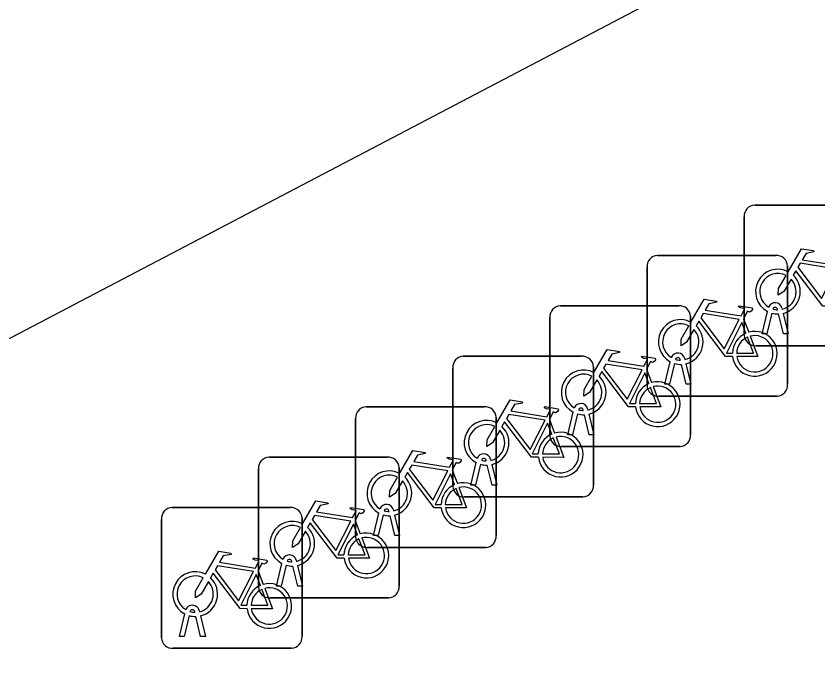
# Model space of a CAD drawing. Extents: x 158838 to 160074, y 386376 to 387776.
# Drawn here: x 159684.83 to 159690.53, y 387539.02 to 387543.59 of the extents above; entities that cross this region are included whole.
import ezdxf

# ---------------------------------------------------------------- set-up
doc = ezdxf.new("R2010")
doc.units = 0
doc.layers.add('IMGEO_Fietsenrek', color=7, linetype='Continuous')
doc.layers.add('IMGEO_Voetpad_open', color=7, linetype='Continuous')

msp = doc.modelspace()

# ---------------------------------------------------------------- linework, layer by layer
at = {"layer": 'IMGEO_Fietsenrek'}
for p, q in [((159690.0799, 387542.2455), (159690.9208, 387542.2455)), ((159690.9208, 387542.2455), (159690.0799, 387542.2455)), ((159690.0055, 387541.3209), (159690.0055, 387542.1618)), ((159690.0055, 387542.1618), (159690.0055, 387541.3209)), ((159689.3889, 387541.8875), (159690.2298, 387541.8875)), ((159690.2298, 387541.8875), (159689.3889, 387541.8875)), ((159690.3135, 387541.8131), (159690.3135, 387540.9722)), ((159690.3135, 387540.9722), (159690.3135, 387541.8131)), ((159689.3145, 387540.9629), (159689.3145, 387541.8038)), ((159689.3145, 387541.8038), (159689.3145, 387540.9629)), ((159688.6989, 387541.5295), (159689.5398, 387541.5295)), ((159689.5398, 387541.5295), (159688.6989, 387541.5295)), ((159690.1325, 387541.3303), (159690.1708, 387541.4903)), ((159690.2012, 387541.4781), (159690.1659, 387541.3303)), ((159690.2429, 387541.5019), (159690.2419, 387541.5062)), ((159690.284, 387541.3303), (159690.2501, 387541.472)), ((159690.2736, 387541.5134), (159690.2754, 387541.5055)), ((159690.2824, 387541.4763), (159690.3174, 387541.3303)), ((159688.6245, 387540.6049), (159688.6245, 387541.4458)), ((159688.6245, 387541.4458), (159688.6245, 387540.6049)), ((159689.6235, 387541.4551), (159689.6235, 387540.6142)), ((159689.6235, 387540.6142), (159689.6235, 387541.4551)), ((159690.0012, 387541.4372), (159690.0375, 387541.342)), ((159690.1659, 387541.3303), (159690.1325, 387541.3303)), ((159690.3174, 387541.3303), (159690.284, 387541.3303)), ((159690.9301, 387541.2465), (159690.0892, 387541.2465)), ((159690.0892, 387541.2465), (159690.9301, 387541.2465)), ((159688.0089, 387541.1715), (159688.8498, 387541.1715)), ((159688.8498, 387541.1715), (159688.0089, 387541.1715)), ((159689.4415, 387540.9723), (159689.4798, 387541.1323)), ((159689.5519, 387541.1439), (159689.5509, 387541.1482)), ((159689.5826, 387541.1554), (159689.5844, 387541.1475)), ((159687.9345, 387540.2469), (159687.9345, 387541.0878)), ((159687.9345, 387541.0878), (159687.9345, 387540.2469)), ((159688.9335, 387541.0971), (159688.9335, 387540.2562)), ((159688.9335, 387540.2562), (159688.9335, 387541.0971)), ((159689.3112, 387541.0792), (159689.3475, 387540.984)), ((159689.5102, 387541.1201), (159689.4749, 387540.9723)), ((159689.593, 387540.9723), (159689.5591, 387541.114)), ((159689.5914, 387541.1183), (159689.6264, 387540.9723)), ((159689.4749, 387540.9723), (159689.4415, 387540.9723)), ((159689.6264, 387540.9723), (159689.593, 387540.9723)), ((159690.2391, 387540.8885), (159689.3982, 387540.8885)), ((159689.3982, 387540.8885), (159690.2391, 387540.8885)), ((159687.3179, 387540.8125), (159688.1588, 387540.8125)), ((159688.1588, 387540.8125), (159687.3179, 387540.8125)), ((159688.8619, 387540.7859), (159688.8609, 387540.7902)), ((159688.8926, 387540.7974), (159688.8944, 387540.7895)), ((159687.2435, 387539.8879), (159687.2435, 387540.7288)), ((159687.2435, 387540.7288), (159687.2435, 387539.8879)), ((159688.2425, 387540.7381), (159688.2425, 387539.8972)), ((159688.2425, 387539.8972), (159688.2425, 387540.7381)), ((159688.7515, 387540.6143), (159688.7898, 387540.7743)), ((159688.8202, 387540.7621), (159688.7849, 387540.6143)), ((159688.903, 387540.6143), (159688.8691, 387540.756)), ((159688.9014, 387540.7603), (159688.9364, 387540.6143)), ((159688.6212, 387540.7212), (159688.6575, 387540.626)), ((159688.7849, 387540.6143), (159688.7515, 387540.6143)), ((159688.9364, 387540.6143), (159688.903, 387540.6143)), ((159689.5491, 387540.5305), (159688.7082, 387540.5305)), ((159688.7082, 387540.5305), (159689.5491, 387540.5305)), ((159686.6279, 387540.4545), (159687.4688, 387540.4545)), ((159687.4688, 387540.4545), (159686.6279, 387540.4545)), ((159688.2026, 387540.4394), (159688.2044, 387540.4315)), ((159687.5525, 387540.3801), (159687.5525, 387539.5392)), ((159687.5525, 387539.5392), (159687.5525, 387540.3801)), ((159688.0615, 387540.2563), (159688.0998, 387540.4163)), ((159688.1302, 387540.4041), (159688.0949, 387540.2563)), ((159688.1719, 387540.4279), (159688.1709, 387540.4322)), ((159688.213, 387540.2563), (159688.1791, 387540.398)), ((159688.2114, 387540.4023), (159688.2464, 387540.2563)), ((159686.5535, 387539.5299), (159686.5535, 387540.3708)), ((159686.5535, 387540.3708), (159686.5535, 387539.5299)), ((159687.9302, 387540.3622), (159687.9665, 387540.267)), ((159688.0949, 387540.2563), (159688.0615, 387540.2563)), ((159688.2464, 387540.2563), (159688.213, 387540.2563)), ((159688.8591, 387540.1725), (159688.0182, 387540.1725)), ((159688.0182, 387540.1725), (159688.8591, 387540.1725)), ((159685.9379, 387540.0965), (159686.7788, 387540.0965)), ((159686.7788, 387540.0965), (159685.9379, 387540.0965)), ((159687.3705, 387539.8973), (159687.4088, 387540.0573)), ((159687.4392, 387540.0451), (159687.4039, 387539.8973)), ((159687.4809, 387540.0689), (159687.4799, 387540.0732)), ((159687.522, 387539.8973), (159687.4881, 387540.039)), ((159687.5116, 387540.0804), (159687.5134, 387540.0725)), ((159687.5204, 387540.0433), (159687.5554, 387539.8973)), ((159685.8635, 387539.1719), (159685.8635, 387540.0128)), ((159685.8635, 387540.0128), (159685.8635, 387539.1719)), ((159686.8625, 387540.0221), (159686.8625, 387539.1812)), ((159686.8625, 387539.1812), (159686.8625, 387540.0221)), ((159687.2402, 387540.0042), (159687.2765, 387539.909)), ((159687.4039, 387539.8973), (159687.3705, 387539.8973)), ((159687.5554, 387539.8973), (159687.522, 387539.8973)), ((159688.1681, 387539.8135), (159687.3272, 387539.8135)), ((159687.3272, 387539.8135), (159688.1681, 387539.8135)), ((159686.6805, 387539.5393), (159686.7188, 387539.6993)), ((159686.7909, 387539.7109), (159686.7899, 387539.7152)), ((159686.8216, 387539.7224), (159686.8234, 387539.7145)), ((159686.5502, 387539.6462), (159686.5865, 387539.551)), ((159686.7492, 387539.6871), (159686.7139, 387539.5393)), ((159686.832, 387539.5393), (159686.7981, 387539.681)), ((159686.8304, 387539.6853), (159686.8654, 387539.5393)), ((159686.7139, 387539.5393), (159686.6805, 387539.5393)), ((159686.8654, 387539.5393), (159686.832, 387539.5393)), ((159687.4781, 387539.4555), (159686.6372, 387539.4555)), ((159686.6372, 387539.4555), (159687.4781, 387539.4555)), ((159686.1009, 387539.3529), (159686.0999, 387539.3572)), ((159686.1316, 387539.3644), (159686.1334, 387539.3565)), ((159685.9905, 387539.1813), (159686.0288, 387539.3413)), ((159686.0592, 387539.3291), (159686.0239, 387539.1813)), ((159686.142, 387539.1813), (159686.1081, 387539.323)), ((159686.1404, 387539.3273), (159686.1754, 387539.1813)), ((159686.0239, 387539.1813), (159685.9905, 387539.1813)), ((159686.1754, 387539.1813), (159686.142, 387539.1813)), ((159686.7881, 387539.0975), (159685.9472, 387539.0975)), ((159685.9472, 387539.0975), (159686.7881, 387539.0975))]:
    msp.add_line(p, q, dxfattribs=at)
for points in [[(159690.3181, 387541.7722), (159690.4128, 387541.9357), (159690.499, 387541.9219), (159690.5007, 387541.9132), (159690.4446, 387541.9023), (159690.4184, 387541.857), (159690.6736, 387541.8162)], [(159690.6607, 387541.791), (159690.4039, 387541.832), (159690.3872, 387541.8032), (159690.5542, 387541.5829), (159690.6607, 387541.791)], [(159690.6138, 387541.5275), (159690.5641, 387541.5276), (159690.3734, 387541.7793), (159690.3544, 387541.7465)], [(159690.3388, 387541.7197), (159690.2872, 387541.6305), (159690.2473, 387541.6045), (159690.2485, 387541.652), (159690.303, 387541.7462)], [(159689.6271, 387541.4142), (159689.7218, 387541.5777), (159689.808, 387541.5639), (159689.8097, 387541.5552), (159689.7536, 387541.5443), (159689.7274, 387541.499), (159689.9826, 387541.4582)], [(159689.9826, 387541.4582), (159690.0076, 387541.507), (159690.0025, 387541.511), (159689.9793, 387541.5147), (159689.9666, 387541.5222), (159689.9656, 387541.5253), (159689.9678, 387541.5299), (159690.0626, 387541.5148), (159690.0649, 387541.5045), (159690.0555, 387541.4921), (159690.0431, 387541.4857), (159690.0286, 387541.4919), (159690.0012, 387541.4372)], [(159689.9697, 387541.433), (159689.7129, 387541.474), (159689.6962, 387541.4452), (159689.8632, 387541.2249), (159689.9697, 387541.433)], [(159689.9228, 387541.1695), (159689.8731, 387541.1696), (159689.6824, 387541.4213), (159689.6634, 387541.3885)], [(159690.0177, 387541.335), (159689.9884, 387541.4118), (159689.879, 387541.1937), (159689.9217, 387541.1936)], [(159689.6478, 387541.3617), (159689.5962, 387541.2725), (159689.5563, 387541.2465), (159689.5575, 387541.294), (159689.612, 387541.3882)], [(159689.9517, 387541.1935), (159690.0716, 387541.1933), (159690.0284, 387541.3069)], [(159690.0482, 387541.3138), (159690.1032, 387541.1692), (159689.9531, 387541.1695)], [(159688.9371, 387541.0562), (159689.0318, 387541.2197), (159689.118, 387541.2059), (159689.1197, 387541.1972), (159689.0636, 387541.1863), (159689.0374, 387541.141), (159689.2926, 387541.1002)], [(159689.2926, 387541.1002), (159689.3176, 387541.149), (159689.3125, 387541.153), (159689.2893, 387541.1567), (159689.2766, 387541.1642), (159689.2756, 387541.1673), (159689.2778, 387541.1719), (159689.3726, 387541.1568), (159689.3749, 387541.1465), (159689.3655, 387541.1341), (159689.3531, 387541.1277), (159689.3386, 387541.1339), (159689.3112, 387541.0792)], [(159689.2797, 387541.075), (159689.0229, 387541.116), (159689.0062, 387541.0872), (159689.1732, 387540.8669), (159689.2797, 387541.075)], [(159688.9578, 387541.0037), (159688.9062, 387540.9145), (159688.8663, 387540.8885), (159688.8675, 387540.936), (159688.922, 387541.0302)], [(159689.2328, 387540.8115), (159689.1831, 387540.8116), (159688.9924, 387541.0633), (159688.9734, 387541.0305)], [(159689.3277, 387540.977), (159689.2984, 387541.0538), (159689.189, 387540.8357), (159689.2317, 387540.8356)], [(159689.3582, 387540.9558), (159689.4132, 387540.8112), (159689.2631, 387540.8115)], [(159689.2617, 387540.8355), (159689.3816, 387540.8353), (159689.3384, 387540.9489)], [(159688.2471, 387540.6982), (159688.3418, 387540.8617), (159688.428, 387540.8479), (159688.4297, 387540.8392), (159688.3736, 387540.8283), (159688.3474, 387540.783), (159688.6026, 387540.7422)], [(159688.6026, 387540.7422), (159688.6276, 387540.791), (159688.6225, 387540.795), (159688.5993, 387540.7987), (159688.5866, 387540.8062), (159688.5856, 387540.8093), (159688.5878, 387540.8139), (159688.6826, 387540.7988), (159688.6849, 387540.7885), (159688.6755, 387540.7761), (159688.6631, 387540.7697), (159688.6486, 387540.7759), (159688.6212, 387540.7212)], [(159688.5897, 387540.717), (159688.3329, 387540.758), (159688.3162, 387540.7292), (159688.4832, 387540.5089), (159688.5897, 387540.717)], [(159688.2678, 387540.6457), (159688.2162, 387540.5565), (159688.1763, 387540.5305), (159688.1775, 387540.578), (159688.232, 387540.6722)], [(159688.5428, 387540.4535), (159688.4931, 387540.4536), (159688.3024, 387540.7053), (159688.2834, 387540.6725)], [(159688.6377, 387540.619), (159688.6084, 387540.6958), (159688.499, 387540.4777), (159688.5417, 387540.4776)], [(159688.5717, 387540.4775), (159688.6916, 387540.4773), (159688.6484, 387540.5909)], [(159688.6682, 387540.5978), (159688.7232, 387540.4532), (159688.5731, 387540.4535)], [(159687.5561, 387540.3392), (159687.6508, 387540.5027), (159687.737, 387540.4889), (159687.7387, 387540.4802), (159687.6826, 387540.4693), (159687.6564, 387540.424), (159687.9116, 387540.3832)], [(159687.9116, 387540.3832), (159687.9366, 387540.432), (159687.9315, 387540.436), (159687.9083, 387540.4397), (159687.8956, 387540.4472), (159687.8946, 387540.4503), (159687.8968, 387540.4549), (159687.9916, 387540.4398), (159687.9939, 387540.4295), (159687.9845, 387540.4171), (159687.9721, 387540.4107), (159687.9576, 387540.4169), (159687.9302, 387540.3622)], [(159687.8987, 387540.358), (159687.6419, 387540.399), (159687.6252, 387540.3702), (159687.7922, 387540.1499), (159687.8987, 387540.358)], [(159687.8518, 387540.0945), (159687.8021, 387540.0946), (159687.6114, 387540.3463), (159687.5924, 387540.3135)], [(159687.9467, 387540.26), (159687.9174, 387540.3368), (159687.808, 387540.1187), (159687.8507, 387540.1186)], [(159687.5768, 387540.2867), (159687.5252, 387540.1975), (159687.4853, 387540.1715), (159687.4865, 387540.219), (159687.541, 387540.3132)], [(159687.8807, 387540.1185), (159688.0006, 387540.1183), (159687.9574, 387540.2319)], [(159687.9772, 387540.2388), (159688.0322, 387540.0942), (159687.8821, 387540.0945)], [(159686.8661, 387539.9812), (159686.9608, 387540.1447), (159687.047, 387540.1309), (159687.0487, 387540.1222), (159686.9926, 387540.1113), (159686.9664, 387540.066), (159687.2216, 387540.0252)], [(159687.2216, 387540.0252), (159687.2466, 387540.074), (159687.2415, 387540.078), (159687.2183, 387540.0817), (159687.2056, 387540.0892), (159687.2046, 387540.0923), (159687.2068, 387540.0969), (159687.3016, 387540.0818), (159687.3039, 387540.0715), (159687.2945, 387540.0591), (159687.2821, 387540.0527), (159687.2676, 387540.0589), (159687.2402, 387540.0042)], [(159687.2087, 387540), (159686.9519, 387540.041), (159686.9352, 387540.0122), (159687.1022, 387539.7919), (159687.2087, 387540)], [(159687.1618, 387539.7365), (159687.1121, 387539.7366), (159686.9214, 387539.9883), (159686.9024, 387539.9555)], [(159686.8868, 387539.9287), (159686.8352, 387539.8395), (159686.7953, 387539.8135), (159686.7965, 387539.861), (159686.851, 387539.9552)], [(159687.2567, 387539.902), (159687.2274, 387539.9788), (159687.118, 387539.7607), (159687.1607, 387539.7606)], [(159687.1907, 387539.7605), (159687.3106, 387539.7603), (159687.2674, 387539.8739)], [(159687.2872, 387539.8808), (159687.3422, 387539.7362), (159687.1921, 387539.7365)], [(159686.1761, 387539.6232), (159686.2708, 387539.7867), (159686.357, 387539.7729), (159686.3587, 387539.7642), (159686.3026, 387539.7533), (159686.2764, 387539.708), (159686.5316, 387539.6672)], [(159686.5316, 387539.6672), (159686.5566, 387539.716), (159686.5515, 387539.72), (159686.5283, 387539.7237), (159686.5156, 387539.7312), (159686.5146, 387539.7343), (159686.5168, 387539.7389), (159686.6116, 387539.7238), (159686.6139, 387539.7135), (159686.6045, 387539.7011), (159686.5921, 387539.6947), (159686.5776, 387539.7009), (159686.5502, 387539.6462)], [(159686.5187, 387539.642), (159686.2619, 387539.683), (159686.2452, 387539.6542), (159686.4122, 387539.4339), (159686.5187, 387539.642)], [(159686.1968, 387539.5707), (159686.1452, 387539.4815), (159686.1053, 387539.4555), (159686.1065, 387539.503), (159686.161, 387539.5972)], [(159686.4718, 387539.3785), (159686.4221, 387539.3786), (159686.2314, 387539.6303), (159686.2124, 387539.5975)], [(159686.5667, 387539.544), (159686.5374, 387539.6208), (159686.428, 387539.4027), (159686.4707, 387539.4026)], [(159686.5007, 387539.4025), (159686.6206, 387539.4023), (159686.5774, 387539.5159)], [(159686.5972, 387539.5228), (159686.6522, 387539.3782), (159686.5021, 387539.3785)]]:
    msp.add_lwpolyline(points, dxfattribs=at)
for centre, radius, start, end in [((159690.0832, 387542.1676), 0.0779, 92.4484, 184.2845), ((159690.0832, 387542.1676), 0.0779, 92.4484, 184.2845), ((159689.3922, 387541.8096), 0.0779, 92.4484, 184.2845), ((159689.3922, 387541.8096), 0.0779, 92.4484, 184.2845), ((159690.2356, 387541.8098), 0.0779, 2.4484, 94.2845), ((159690.2356, 387541.8098), 0.0779, 2.4484, 94.2845), ((159690.2451, 387541.6309), 0.159, 62.6766, 242.1369), ((159690.2451, 387541.6309), 0.129, 63.3192, 238.903), ((159690.2451, 387541.6309), 0.129, 283.6043, 43.4302), ((159690.2451, 387541.6309), 0.159, 283.5766, 46.6042), ((159688.7022, 387541.4516), 0.0779, 92.4484, 184.2845), ((159688.7022, 387541.4516), 0.0779, 92.4484, 184.2845), ((159689.5456, 387541.4518), 0.0779, 2.4484, 94.2845), ((159689.5456, 387541.4518), 0.0779, 2.4484, 94.2845), ((159690.2249, 387541.5023), 0.0499, 12.8025, 158.6934), ((159690.2249, 387541.5023), 0.0174, 12.8025, 163.4502), ((159690.2451, 387541.6309), 0.159, 253.9967, 271.7867), ((159690.2451, 387541.6309), 0.129, 253.415, 269.0204), ((159689.5541, 387541.2729), 0.159, 62.6766, 242.1369), ((159689.5541, 387541.2729), 0.129, 63.3192, 238.903), ((159689.5541, 387541.2729), 0.129, 283.6043, 43.4302), ((159689.5541, 387541.2729), 0.159, 283.5766, 46.6042), ((159690.0807, 387541.1889), 0.159, 113.3408, 178.3217), ((159690.0807, 387541.1889), 0.159, 187.0065, 105.7708), ((159690.0807, 387541.1889), 0.129, 113.923, 177.9556), ((159690.0807, 387541.1889), 0.129, 188.6715, 104.5883), ((159690.0834, 387541.3242), 0.0779, 182.4484, 274.2845), ((159690.0834, 387541.3242), 0.0779, 182.4484, 274.2845), ((159689.5339, 387541.1443), 0.0499, 12.8025, 158.6934), ((159688.0122, 387541.0936), 0.0779, 92.4484, 184.2845), ((159688.0122, 387541.0936), 0.0779, 92.4484, 184.2845), ((159688.8556, 387541.0938), 0.0779, 2.4484, 94.2845), ((159688.8556, 387541.0938), 0.0779, 2.4484, 94.2845), ((159689.5339, 387541.1443), 0.0174, 12.8025, 163.4502), ((159689.5541, 387541.2729), 0.129, 253.415, 269.0204), ((159688.8641, 387540.9149), 0.159, 62.6766, 242.1369), ((159689.5541, 387541.2729), 0.159, 253.9967, 271.7867), ((159688.8641, 387540.9149), 0.129, 63.3192, 238.903), ((159688.8641, 387540.9149), 0.159, 283.5766, 46.6042), ((159688.8641, 387540.9149), 0.129, 283.6043, 43.4302), ((159689.3907, 387540.8309), 0.159, 113.3408, 178.3217), ((159689.3907, 387540.8309), 0.159, 187.0065, 105.7708), ((159689.3907, 387540.8309), 0.129, 188.6715, 104.5883), ((159689.3924, 387540.9662), 0.0779, 182.4484, 274.2845), ((159689.3924, 387540.9662), 0.0779, 182.4484, 274.2845), ((159690.2358, 387540.9664), 0.0779, 272.4484, 4.2845), ((159690.2358, 387540.9664), 0.0779, 272.4484, 4.2845), ((159689.3907, 387540.8309), 0.129, 113.923, 177.9556), ((159688.8439, 387540.7863), 0.0499, 12.8025, 158.6934), ((159687.3212, 387540.7346), 0.0779, 92.4484, 184.2845), ((159687.3212, 387540.7346), 0.0779, 92.4484, 184.2845), ((159688.1646, 387540.7348), 0.0779, 2.4484, 94.2845), ((159688.1646, 387540.7348), 0.0779, 2.4484, 94.2845), ((159688.8439, 387540.7863), 0.0174, 12.8025, 163.4502), ((159688.8641, 387540.9149), 0.129, 253.415, 269.0204), ((159688.8641, 387540.9149), 0.159, 253.9967, 271.7867), ((159688.1741, 387540.5569), 0.159, 62.6766, 242.1369), ((159688.1741, 387540.5569), 0.129, 63.3192, 238.903), ((159688.1741, 387540.5569), 0.159, 283.5766, 46.6042), ((159688.1741, 387540.5569), 0.129, 283.6043, 43.4302), ((159688.7007, 387540.4729), 0.159, 113.3408, 178.3217), ((159688.7007, 387540.4729), 0.159, 187.0065, 105.7708), ((159689.5458, 387540.6084), 0.0779, 272.4484, 4.2845), ((159689.5458, 387540.6084), 0.0779, 272.4484, 4.2845), ((159688.7007, 387540.4729), 0.129, 113.923, 177.9556), ((159688.7007, 387540.4729), 0.129, 188.6715, 104.5883), ((159688.7024, 387540.6082), 0.0779, 182.4484, 274.2845), ((159688.7024, 387540.6082), 0.0779, 182.4484, 274.2845), ((159686.6312, 387540.3766), 0.0779, 92.4484, 184.2845), ((159686.6312, 387540.3766), 0.0779, 92.4484, 184.2845), ((159687.4746, 387540.3768), 0.0779, 2.4484, 94.2845), ((159687.4746, 387540.3768), 0.0779, 2.4484, 94.2845), ((159688.1539, 387540.4283), 0.0499, 12.8025, 158.6934), ((159688.1539, 387540.4283), 0.0174, 12.8025, 163.4502), ((159688.1741, 387540.5569), 0.159, 253.9967, 271.7867), ((159688.1741, 387540.5569), 0.129, 253.415, 269.0204), ((159687.4831, 387540.1979), 0.159, 62.6766, 242.1369), ((159687.4831, 387540.1979), 0.129, 63.3192, 238.903), ((159687.4831, 387540.1979), 0.129, 283.6043, 43.4302), ((159687.4831, 387540.1979), 0.159, 283.5766, 46.6042), ((159688.0097, 387540.1139), 0.159, 187.0065, 105.7708), ((159688.0097, 387540.1139), 0.159, 113.3408, 178.3217), ((159688.0097, 387540.1139), 0.129, 113.923, 177.9556), ((159688.0097, 387540.1139), 0.129, 188.6715, 104.5883), ((159688.0124, 387540.2502), 0.0779, 182.4484, 274.2845), ((159688.0124, 387540.2502), 0.0779, 182.4484, 274.2845), ((159688.8558, 387540.2504), 0.0779, 272.4484, 4.2845), ((159688.8558, 387540.2504), 0.0779, 272.4484, 4.2845), ((159685.9412, 387540.0186), 0.0779, 92.4484, 184.2845), ((159685.9412, 387540.0186), 0.0779, 92.4484, 184.2845), ((159686.7846, 387540.0188), 0.0779, 2.4484, 94.2845), ((159686.7846, 387540.0188), 0.0779, 2.4484, 94.2845), ((159687.4629, 387540.0693), 0.0499, 12.8025, 158.6934), ((159687.4831, 387540.1979), 0.159, 253.9967, 271.7867), ((159687.4629, 387540.0693), 0.0174, 12.8025, 163.4502), ((159687.4831, 387540.1979), 0.129, 253.415, 269.0204), ((159686.7931, 387539.8399), 0.159, 62.6766, 242.1369), ((159686.7931, 387539.8399), 0.129, 63.3192, 238.903), ((159686.7931, 387539.8399), 0.129, 283.6043, 43.4302), ((159686.7931, 387539.8399), 0.159, 283.5766, 46.6042), ((159687.3197, 387539.7559), 0.159, 113.3408, 178.3217), ((159687.3197, 387539.7559), 0.159, 187.0065, 105.7708), ((159687.3197, 387539.7559), 0.129, 113.923, 177.9556), ((159687.3197, 387539.7559), 0.129, 188.6715, 104.5883), ((159687.3214, 387539.8912), 0.0779, 182.4484, 274.2845), ((159687.3214, 387539.8912), 0.0779, 182.4484, 274.2845), ((159688.1648, 387539.8914), 0.0779, 272.4484, 4.2845), ((159688.1648, 387539.8914), 0.0779, 272.4484, 4.2845), ((159686.7729, 387539.7113), 0.0499, 12.8025, 158.6934), ((159686.7729, 387539.7113), 0.0174, 12.8025, 163.4502), ((159686.7931, 387539.8399), 0.129, 253.415, 269.0204), ((159686.1031, 387539.4819), 0.159, 62.6766, 242.1369), ((159686.7931, 387539.8399), 0.159, 253.9967, 271.7867), ((159686.1031, 387539.4819), 0.129, 63.3192, 238.903), ((159686.1031, 387539.4819), 0.159, 283.5766, 46.6042), ((159686.1031, 387539.4819), 0.129, 283.6043, 43.4302), ((159686.6297, 387539.3979), 0.159, 113.3408, 178.3217), ((159686.6297, 387539.3979), 0.159, 187.0065, 105.7708), ((159686.6297, 387539.3979), 0.129, 188.6715, 104.5883), ((159686.6314, 387539.5332), 0.0779, 182.4484, 274.2845), ((159686.6314, 387539.5332), 0.0779, 182.4484, 274.2845), ((159687.4748, 387539.5334), 0.0779, 272.4484, 4.2845), ((159687.4748, 387539.5334), 0.0779, 272.4484, 4.2845), ((159686.6297, 387539.3979), 0.129, 113.923, 177.9556), ((159686.0829, 387539.3533), 0.0499, 12.8025, 158.6934), ((159686.0829, 387539.3533), 0.0174, 12.8025, 163.4502), ((159686.1031, 387539.4819), 0.129, 253.415, 269.0204), ((159686.1031, 387539.4819), 0.159, 253.9967, 271.7867), ((159685.9414, 387539.1752), 0.0779, 182.4484, 274.2845), ((159685.9414, 387539.1752), 0.0779, 182.4484, 274.2845), ((159686.7848, 387539.1754), 0.0779, 272.4484, 4.2845), ((159686.7848, 387539.1754), 0.0779, 272.4484, 4.2845)]:
    msp.add_arc(centre, radius, start, end, dxfattribs=at)
at = {"layer": 'IMGEO_Voetpad_open'}
msp.add_lwpolyline([(159679.041, 387540.673), (159691.809, 387547.332), (159692.763, 387545.479), (159680.031, 387538.808)], dxfattribs=at)

doc.saveas('drawing.dxf')
